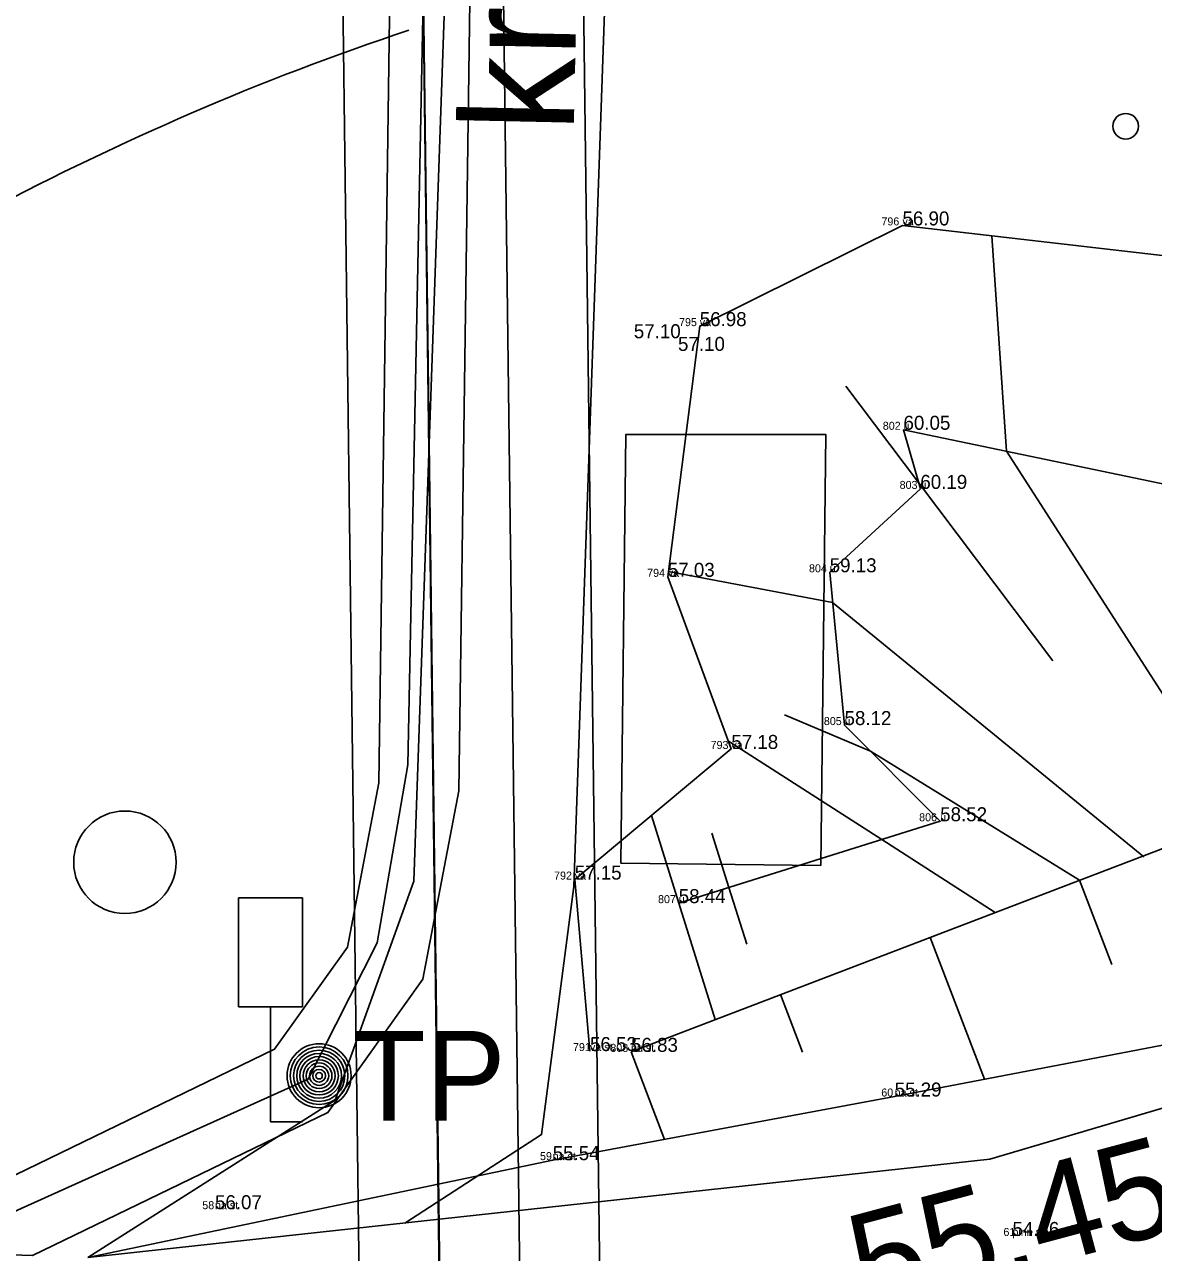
# Model space of a CAD drawing. Extents: x 700746 to 706058, y 6570320 to 6580460.
# Drawn here: x 702852.71 to 702880.92, y 6577385.77 to 6577416.46 of the extents above; entities that cross this region are included whole.
import ezdxf

# ---------------------------------------------------------------- set-up
doc = ezdxf.new("R2010")
doc.units = 0
for name, color, linetype in [('HALJASTUS', 7, 'Continuous'), ('HORISONTAAL-EH2000', 7, 'Continuous'), ('illumineerimisjooned', 7, 'Continuous'), ('Kaitsevöönd', 7, 'Continuous'), ('kataster', 7, 'Continuous'), ('KORGUS-EH2000', 7, 'Continuous'), ('KPOHULIIN', 7, 'Continuous'), ('LIIKLUS', 7, 'Continuous'), ('MOOTKORG-EH2000', 7, 'Continuous'), ('MOOTKORG_MUU', 7, 'Continuous'), ('MOOTNR', 7, 'Continuous'), ('mäeeraldis', 7, 'Continuous'), ('mäeeraldise teenindusmaa', 7, 'Continuous'), ('Plokid', 7, 'Continuous'), ('POST', 7, 'Continuous'), ('RAJATIS', 7, 'Continuous'), ('RELJEEF', 7, 'Continuous'), ('TEE', 7, 'Continuous'), ('VWX2_MV_PLOKK', 7, 'Continuous')]:
    doc.layers.add(name, color=color, linetype=linetype)

msp = doc.modelspace()

# ---------------------------------------------------------------- linework, layer by layer
at = {"layer": 'HALJASTUS'}
msp.add_circle((702855.222, 6577395.521), 1.28, dxfattribs=at)
msp.add_circle((702855.222, 6577395.521), 1.28, dxfattribs=at)
at = {"layer": 'HORISONTAAL-EH2000'}
for points in [[(702862.255, 6577441.365), (702859.704, 6577429.104), (702854.406, 6577422.787), (702846.684, 6577415.724), (702839.462, 6577414.154), (702830.675, 6577406.385), (702821.935, 6577397.343), (702810.464, 6577392.258), (702798.938, 6577388.659), (702789.736, 6577386.988), (702776.566, 6577386.401), (702765.338, 6577388.847), (702760.69, 6577396.92), (702763.271, 6577405.814), (702769.952, 6577411.134), (702773.39, 6577416.875), (702772.427, 6577423.743), (702771.525, 6577436.282), (702770.193, 6577445.11), (702772.675, 6577456.175), (702775.965, 6577456.968), (702779.527, 6577457.81), (702782.46, 6577464.43), (702785.601, 6577468.658), (702789.548, 6577469.877), (702797.77, 6577475.291), (702801.77, 6577474.494), (702805.522, 6577475.51), (702806.822, 6577482.768), (702807.784, 6577490.253), (702808.108, 6577497.551), (702808.29, 6577502.101), (702809.43, 6577503.934), (702809.658, 6577504.259)], [(702839.585, 6577504.194), (702839.435, 6577503.949), (702837.266, 6577500.262), (702833.671, 6577490.121), (702832.24, 6577482.56), (702832.64, 6577478.585), (702826.718, 6577473.901), (702825.835, 6577466.713), (702828.283, 6577462.953), (702823.135, 6577456.27), (702821.506, 6577448.395), (702819.299, 6577443.028), (702816.96, 6577441.511), (702818.25, 6577432.24), (702816.924, 6577426.604), (702813.778, 6577424.088), (702814.779, 6577415.086), (702812.129, 6577411.532), (702807.625, 6577411.808), (702808.441, 6577405.151), (702810.226, 6577399.59), (702814.228, 6577401.584), (702819.841, 6577402.204), (702827.526, 6577409.568), (702836.269, 6577417.766), (702845.025, 6577422.992), (702848.62, 6577425.89), (702853.895, 6577432.785), (702856.34, 6577436.74), (702856.28, 6577445.84), (702860.659, 6577454.13)], [(702755.594, 6577457.156), (702755.333, 6577455.456), (702754.78, 6577449.053), (702757.17, 6577438.71), (702756.522, 6577431.03), (702749.295, 6577415.414), (702747.147, 6577408.077), (702745.162, 6577402.058), (702746.744, 6577391.651), (702750.263, 6577381.929), (702760.962, 6577376.498), (702771.653, 6577375.65), (702780.137, 6577380.06), (702789.275, 6577380.665), (702795.909, 6577380.665), (702811.36, 6577386.463), (702821.561, 6577391.502), (702830.031, 6577397.303), (702841.76, 6577406.256), (702854.823, 6577413.844), (702862.315, 6577416.313)]]:
    msp.add_open_spline(points, degree=3, dxfattribs=at)
at = {"layer": 'illumineerimisjooned'}
for points in [[(703281.213, 6577072.058), (703170.159, 6577171.774), (703168.929, 6577173.195), (703127.168, 6577443.561), (702857.567, 6577467.93), (702860.381, 6577440.007), (702861.165, 6577378.171)], [(702863.784, 6577290.018), (702865.214, 6577375.332), (702864.385, 6577440.164), (702864.379, 6577440.224), (702864.379, 6577440.233), (702862.035, 6577463.486), (703118.822, 6577440.287), (703124.016, 6577437.389), (703150.875, 6577263.871), (703165.133, 6577171.562), (703165.173, 6577171.504), (703167.053, 6577159.433)]]:
    msp.add_lwpolyline(points, dxfattribs=at)
at = {"layer": 'Kaitsevöönd'}
for points in [[(702794.95, 6577364.777), (702818.389, 6577375.72), (702828.735, 6577379.058), (702838.212, 6577380.843), (702838.52, 6577388.149), (702852.487, 6577387.705), (702858.963, 6577390.846), (702860.787, 6577393.4), (702861.569, 6577397.509), (702862.199, 6577442.954), (702865.165, 6577459.616), (702869.066, 6577462.299), (702883.648, 6577464.23), (702907.533, 6577464.018), (702912.866, 6577462.951), (702920.802, 6577461.489), (702939.041, 6577459.391), (702951.401, 6577457.715), (702964.6, 6577456.876), (702977.299, 6577455.818), (702986.331, 6577453.296), (703006.151, 6577451.418), (703028.404, 6577450.788), (703068.332, 6577446.793)], [(703068.332, 6577446.793), (703028.404, 6577450.788), (703006.151, 6577451.418), (702986.331, 6577453.296), (702977.299, 6577455.818), (702964.6, 6577456.876), (702951.401, 6577457.715), (702939.041, 6577459.391), (702920.802, 6577461.489), (702912.866, 6577462.951), (702907.533, 6577464.018), (702883.648, 6577464.23), (702869.066, 6577462.299), (702865.165, 6577459.616), (702862.199, 6577442.954), (702861.569, 6577397.509), (702860.787, 6577393.4), (702858.963, 6577390.846), (702852.487, 6577387.705), (702838.52, 6577388.149), (702838.212, 6577380.843), (702828.735, 6577379.058), (702818.389, 6577375.72), (702794.95, 6577364.777)], [(703068.116, 6577444.805), (703028.276, 6577448.79), (703006.028, 6577449.42), (702985.964, 6577451.322), (702976.944, 6577453.84), (702964.453, 6577454.882), (702951.203, 6577455.723), (702938.792, 6577457.407), (702920.506, 6577459.51), (702912.489, 6577460.987), (702907.326, 6577462.02), (702883.771, 6577462.229), (702869.804, 6577460.379), (702866.988, 6577458.442), (702864.196, 6577442.764), (702863.567, 6577397.307), (702862.67, 6577392.595), (702860.295, 6577389.269), (702852.917, 6577385.69), (702840.435, 6577386.087), (702840.143, 6577379.172), (702829.229, 6577377.116), (702819.122, 6577373.855), (702795.781, 6577362.957)], [(702795.781, 6577362.957), (702819.122, 6577373.855), (702829.229, 6577377.116), (702840.143, 6577379.172), (702840.435, 6577386.087), (702852.917, 6577385.69), (702860.295, 6577389.269), (702862.67, 6577392.595), (702863.567, 6577397.307), (702864.196, 6577442.764), (702866.988, 6577458.442), (702869.804, 6577460.379), (702883.771, 6577462.229), (702907.326, 6577462.02), (702912.489, 6577460.987), (702920.506, 6577459.51), (702938.792, 6577457.407), (702951.203, 6577455.723), (702964.453, 6577454.882), (702976.944, 6577453.84), (702985.964, 6577451.322), (703006.028, 6577449.42), (703028.276, 6577448.79), (703068.116, 6577444.805)]]:
    msp.add_lwpolyline(points, dxfattribs=at)
at = {"layer": 'kataster'}
msp.add_lwpolyline([(703360.09, 6576531.99), (703277.36, 6577072.83), (703167.04, 6577172.32), (703125.43, 6577441.71), (702859.8, 6577465.72), (702862.38, 6577440.12), (702863.2, 6577375.41), (702851.4, 6577379.23), (702839.86, 6577381.59), (702831.19, 6577380.43), (702820.1, 6577376.69), (702754.28, 6577347.92), (702741.83, 6577344.92), (702732.67, 6577344.2), (702712.5, 6577346.91), (702704.73, 6577347.96), (702701.8, 6577345.85), (702700.78, 6577341.43), (702712.4, 6577226.51), (702651.69, 6577159.42), (702595.69, 6577121.68), (702628.71, 6576895.25), (702720.42, 6576547.28)], dxfattribs=at)
msp.add_lwpolyline([(702859.8, 6577465.72), (703125.43, 6577441.71), (703167.04, 6577172.32), (703141.54, 6577201.64), (703129.16, 6577218.59), (703119.31, 6577233.95), (703096.08, 6577280.59), (703057.1, 6577329.85), (703041.25, 6577339.7), (703019.19, 6577342.06), (703005.04, 6577344.66), (702961.68, 6577364.05), (702944.77, 6577367.92), (702900.72, 6577367.74), (702878.06, 6577370.59), (702863.2, 6577375.41), (702862.38, 6577440.12)], close=True, dxfattribs=at)
at = {"layer": 'KORGUS-EH2000'}
msp.add_circle((702880.227, 6577413.915), 0.32, dxfattribs=at)
at = {"layer": 'KPOHULIIN'}
msp.add_lwpolyline([(703039.136, 6577448.892), (703002.934, 6577450.534), (702965.942, 6577455.537), (702952.102, 6577456.696), (702904.814, 6577462.955), (702884.959, 6577463.451), (702869.844, 6577461.464), (702865.651, 6577459.091), (702863.169, 6577441.596), (702862.294, 6577397.954), (702861.529, 6577393.511), (702859.8, 6577390.103), (702852.209, 6577386.673), (702839.708, 6577387.157), (702839.039, 6577386.59), (702839.027, 6577380.043), (702829, 6577378.2), (702826.581, 6577377.417), (702819.524, 6577374.929), (702807.768, 6577369.321)], dxfattribs=at)
at = {"layer": 'LIIKLUS'}
for p, q in [((702858.063, 6577394.63), (702858.063, 6577391.91)), ((702859.663, 6577394.63), (702858.063, 6577394.63)), ((702859.663, 6577394.63), (702859.663, 6577391.91)), ((702859.663, 6577391.91), (702858.063, 6577391.91)), ((702858.863, 6577391.91), (702858.863, 6577389.03)), ((702859.663, 6577389.03), (702858.863, 6577389.03))]:
    msp.add_line(p, q, dxfattribs=at)
at = {"layer": 'mäeeraldis'}
msp.add_lwpolyline([(702859.802, 6577465.696), (703119.425, 6577442.241), (703125.486, 6577438.859), (703125.878, 6577438.438), (703152.852, 6577264.176), (703167.04, 6577172.32), (703167.079, 6577172.263), (703170.22, 6577152.098), (703089.87, 6577211.79), (702861.725, 6577286.484), (702863.214, 6577375.336), (702862.386, 6577440.049), (702862.38, 6577440.109), (702862.38, 6577440.12), (702859.802, 6577465.696)], dxfattribs=at)
at = {"layer": 'mäeeraldise teenindusmaa'}
msp.add_lwpolyline([(702859.8, 6577465.72), (703125.43, 6577441.71), (703167.04, 6577172.32), (703168.73, 6577170.37), (703277.36, 6577072.83), (703231.53, 6577106.55), (703089.87, 6577211.79), (702713.81, 6577334.91), (702712.5, 6577346.91), (702732.67, 6577344.2), (702741.83, 6577344.92), (702754.28, 6577347.92), (702820.1, 6577376.69), (702831.19, 6577380.43), (702839.86, 6577381.59), (702851.4, 6577379.23), (702863.2, 6577375.41), (702862.38, 6577440.12), (702859.8, 6577465.72)], dxfattribs=at)
at = {"layer": 'Plokid'}
msp.add_lwpolyline([(703043.339, 6577445.098), (703121.898, 6577438.001), (703148.899, 6577263.565), (703163.227, 6577170.805), (703163.267, 6577170.746), (703164.325, 6577163.951), (703092.665, 6577217.188), (702865.809, 6577291.46), (702867.214, 6577375.329), (702866.384, 6577440.28), (702866.378, 6577440.34), (702866.377, 6577440.346), (702864.268, 6577461.276), (703043.339, 6577445.098)], dxfattribs=at)
at = {"layer": 'POST'}
for radius in [0.8, 0.72, 0.64, 0.56, 0.48, 0.4, 0.32, 0.24, 0.16, 0.08]:
    msp.add_circle((702860.075, 6577390.185), radius, dxfattribs=at)
at = {"layer": 'RAJATIS'}
msp.add_lwpolyline([(702872.614, 6577395.437), (702872.736, 6577406.209), (702867.736, 6577406.209), (702867.614, 6577395.494), (702872.614, 6577395.437)], dxfattribs=at)
at = {"layer": 'RELJEEF'}
for p, q in [((702877.249, 6577405.793), (702876.88, 6577411.178)), ((702873.236, 6577407.42), (702875.052, 6577405.01)), ((702877.249, 6577405.793), (702883.139, 6577396.626)), ((702878.409, 6577400.555), (702875.052, 6577405.01)), ((702872.905, 6577402.013), (702868.805, 6577402.785)), ((702872.905, 6577402.013), (702880.678, 6577395.658)), ((702871.702, 6577399.209), (702873.852, 6577398.296)), ((702874.132, 6577396.087), (702870.303, 6577398.546)), ((702879.075, 6577395.071), (702873.852, 6577398.296)), ((702869.06, 6577394.499), (702868.376, 6577396.685)), ((702869.891, 6577396.244), (702870.315, 6577394.892)), ((702874.132, 6577396.087), (702876.97, 6577394.265)), ((702879.881, 6577392.966), (702879.075, 6577395.071)), ((702870.758, 6577393.475), (702870.315, 6577394.892)), ((702869.06, 6577394.499), (702869.972, 6577391.587)), ((702875.34, 6577393.641), (702876.696, 6577390.096)), ((702872.153, 6577390.776), (702871.604, 6577392.212)), ((702867.868, 6577390.782), (702868.705, 6577388.596))]:
    msp.add_line(p, q, dxfattribs=at)
for points in [[(703081.591, 6577433.914), (703051.255, 6577439.027), (703044.9, 6577437.228), (703028.405, 6577437.067), (703023.926, 6577437.023), (703023.926, 6577437.023), (703022.122, 6577437.006), (703010.161, 6577438.912), (702999.311, 6577434.95), (702985.226, 6577430.27), (702981.377, 6577425.236), (702969.688, 6577426.486), (702959.208, 6577427.828), (702953.454, 6577426.59), (702943.094, 6577422.526), (702935.783, 6577419.852), (702922.929, 6577415.266), (702912.447, 6577410.927), (702903.931, 6577405.484), (702898.641, 6577406.465), (702883.139, 6577396.626), (702867.868, 6577390.782)], [(702854.295, 6577385.64), (702865.911, 6577388.076), (702874.455, 6577389.666), (702886.411, 6577391.958), (702894.626, 6577395.931), (702898.492, 6577399.977), (702902.584, 6577400.919), (702904.156, 6577399.119), (702913.498, 6577402.011), (702920.856, 6577406.804), (702931.315, 6577409.72), (702937.707, 6577412.01)], [(702866.843, 6577390.802), (702866.462, 6577395.088), (702870.374, 6577398.352), (702868.788, 6577402.654), (702869.585, 6577408.919), (702874.651, 6577411.436), (702883.74, 6577410.384), (702891.339, 6577407.882), (702896.678, 6577405.757)], [(702892.947, 6577404.417), (702887.945, 6577403.564), (702874.676, 6577406.329), (702875.097, 6577404.851), (702872.832, 6577402.767), (702873.203, 6577398.949), (702875.593, 6577396.545), (702869.06, 6577394.499)]]:
    msp.add_lwpolyline(points, dxfattribs=at)
at = {"layer": 'TEE'}
for points in [[(702854.295, 6577385.64), (702860.479, 6577389.575), (702862.441, 6577395.052), (702863.39, 6577422.051), (702863.228, 6577439.724), (702864.831, 6577448.811), (702868.15, 6577454.02), (702882.063, 6577461.794), (702891.371, 6577462.918), (702902.098, 6577461.712), (702930.372, 6577458.183), (702970.52, 6577454.63), (702979.741, 6577452.7), (703007.61, 6577449.54), (703016.03, 6577449.1), (703039.79, 6577447.54), (703064.11, 6577445.63), (703091.649, 6577443.036), (703115.431, 6577437.527), (703121.504, 6577429.638), (703126.034, 6577420.563), (703128.417, 6577398.523), (703132.082, 6577374.622), (703133.755, 6577354.122)], [(702862.217, 6577386.504), (702865.634, 6577388.714), (702866.439, 6577394.912), (702867.391, 6577421.999), (702867.231, 6577439.393), (702868.631, 6577447.333), (702870.981, 6577451.02), (702883.325, 6577457.917), (702891.388, 6577458.891), (702901.627, 6577457.74), (702929.896, 6577454.211), (702966.011, 6577450.063), (702979.36, 6577448.718), (703005.469, 6577446.357), (703022.241, 6577445.328), (703043.653, 6577443.823), (703061.336, 6577442.089), (703090.993, 6577439.082), (703113.134, 6577433.953), (703118.098, 6577427.505), (703122.134, 6577419.419), (703124.449, 6577398.005), (703128.111, 6577374.126), (703130.043, 6577354.145)], [(703066.989, 6577392.569), (703060.3, 6577394.234), (703043.424, 6577397.545), (703036.237, 6577398.538), (703024.237, 6577400.258), (703018.395, 6577401.277), (703005.998, 6577403.09), (702990.891, 6577405.529), (702979.71, 6577407.326), (702964.872, 6577409.776), (702953.234, 6577410.733), (702941.749, 6577409.8), (702934.562, 6577407.088), (702922.267, 6577402.959), (702904.842, 6577397.125), (702895.151, 6577393.739), (702886.815, 6577391.052), (702876.831, 6577388.099), (702854.295, 6577385.64)]]:
    msp.add_lwpolyline(points, dxfattribs=at)
at = {"layer": 'VWX2_MV_PLOKK'}
for points in [[(702671.98, 6577568.29), (702779.72, 6577521), (702911.62, 6577488.86), (703121.85, 6577464.43), (703125.37, 6577441.7), (702859.74, 6577465.7), (702862.39, 6577440.05), (702863.21, 6577375.33), (702861.72, 6577286.46), (702849.88, 6577229.56), (702759.17, 6577231.22), (702698.87, 6577370.58)], [(702671.98, 6577568.29), (702779.72, 6577521), (702911.62, 6577488.86), (703121.85, 6577464.43), (703125.37, 6577441.7), (702859.74, 6577465.7), (702862.39, 6577440.05), (702863.21, 6577375.33), (702861.72, 6577286.46), (702849.88, 6577229.56), (702759.17, 6577231.22), (702698.87, 6577370.58)], [(702859.74, 6577465.7), (703125.37, 6577441.7), (703167.08, 6577172.26), (703170.22, 6577152.07), (703089.79, 6577211.82), (702861.72, 6577286.46), (702863.21, 6577375.33), (702862.39, 6577440.05)], [(702859.74, 6577465.7), (703125.37, 6577441.7), (703167.08, 6577172.26), (703170.22, 6577152.07), (703089.79, 6577211.82), (702861.72, 6577286.46), (702863.21, 6577375.33), (702862.39, 6577440.05)]]:
    msp.add_lwpolyline(points, close=True, dxfattribs=at)

# ---------------------------------------------------------------- texts
at = {"layer": 'KORGUS-EH2000'}
msp.add_text('55,45', height=2.45, rotation=14.9929, dxfattribs=at).set_placement((702873.727, 6577384.237))
at = {"layer": 'MOOTKORG-EH2000'}
for s, p in [('56.90', (702874.651, 6577411.436)), ('56.98', (702869.585, 6577408.919)), ('57.10', (702867.938, 6577408.617)), ('57.10', (702869.042, 6577408.3)), ('60.05', (702874.676, 6577406.329)), ('60.19', (702875.097, 6577404.851)), ('57.03', (702868.788, 6577402.654)), ('59.13', (702872.832, 6577402.767)), ('58.12', (702873.203, 6577398.949)), ('57.18', (702870.374, 6577398.352)), ('58.52', (702875.593, 6577396.545)), ('57.15', (702866.462, 6577395.088)), ('58.44', (702869.06, 6577394.499)), ('56.53', (702866.843, 6577390.802)), ('56.83', (702867.868, 6577390.782)), ('55.29', (702874.455, 6577389.666)), ('55.54', (702865.911, 6577388.076)), ('56.07', (702857.473, 6577386.85)), ('54.86', (702877.398, 6577386.181))]:
    msp.add_text(s, height=0.35, dxfattribs=at).set_placement(p)
at = {"layer": 'MOOTKORG_MUU'}
for s, p in [('va', (702874.651, 6577411.436)), ('va', (702869.585, 6577408.919)), ('u', (702874.676, 6577406.329)), ('u', (702875.097, 6577404.851)), ('va', (702868.788, 6577402.654)), ('u', (702872.832, 6577402.767)), ('u', (702873.203, 6577398.949)), ('va', (702870.374, 6577398.352)), ('u', (702875.593, 6577396.545)), ('va', (702866.462, 6577395.088)), ('u', (702869.06, 6577394.499)), ('va st', (702866.843, 6577390.802)), ('nu st', (702867.868, 6577390.782)), ('na st', (702874.455, 6577389.666)), ('na st', (702865.911, 6577388.076)), ('na st', (702857.473, 6577386.85)), ('pinn st', (702877.398, 6577386.181))]:
    msp.add_text(s, height=0.2, dxfattribs=at).set_placement(p)
at = {"layer": 'MOOTNR'}
for s, p in [('796', (702874.125, 6577411.436)), ('795', (702869.068, 6577408.919)), ('802', (702874.159, 6577406.329)), ('803', (702874.58, 6577404.851)), ('804', (702872.315, 6577402.767)), ('794', (702868.271, 6577402.654)), ('805', (702872.686, 6577398.949)), ('793', (702869.857, 6577398.352)), ('806', (702875.067, 6577396.545)), ('792', (702865.945, 6577395.088)), ('807', (702868.543, 6577394.499)), ('791', (702866.418, 6577390.802)), ('808', (702867.351, 6577390.782)), ('60', (702874.121, 6577389.666)), ('59', (702865.594, 6577388.076)), ('58', (702857.156, 6577386.85)), ('61', (702877.173, 6577386.181))]:
    msp.add_text(s, height=0.2, dxfattribs=at).set_placement(p)
at = {"layer": 'POST'}
msp.add_text(' TP', height=2.24, rotation=360, dxfattribs=at).set_placement((702860.075, 6577389.065))
at = {"layer": 'TEE'}
msp.add_text('kr', height=2.8, rotation=88.7648, dxfattribs=at).set_placement((702866.436, 6577413.752))

doc.saveas('drawing.dxf')
